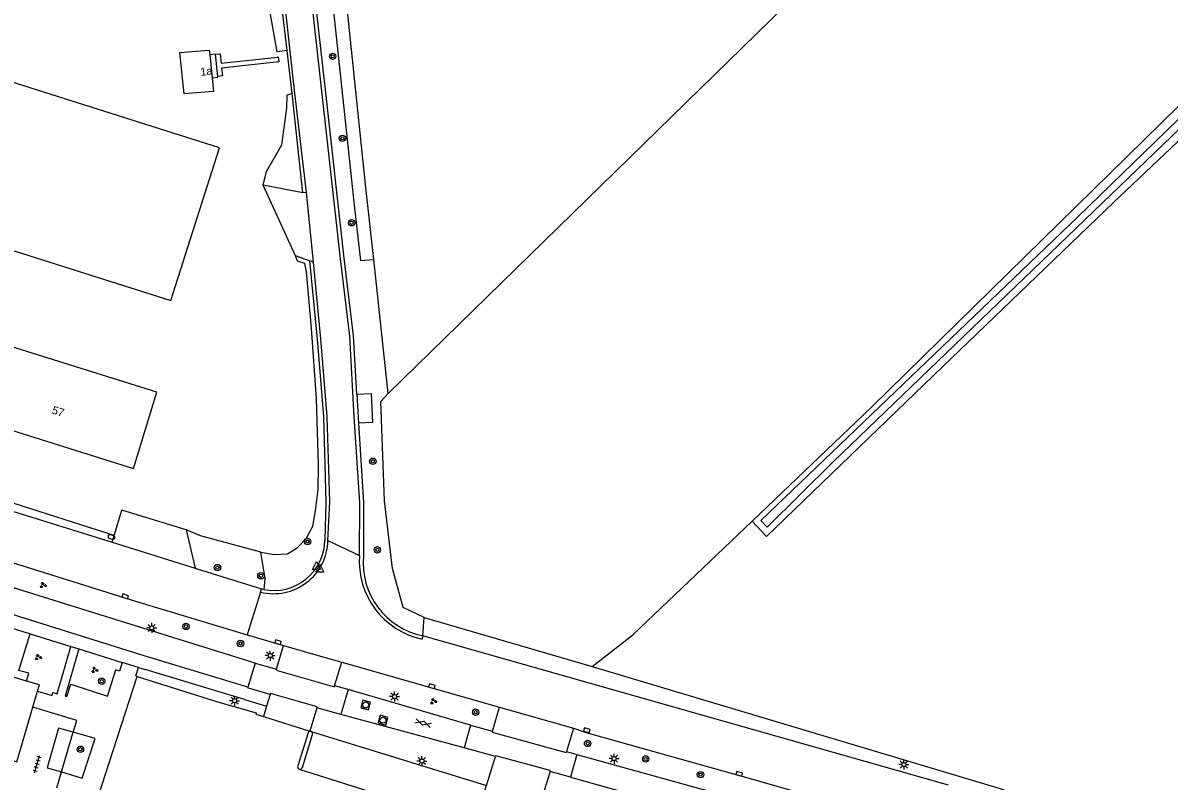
# Model space of a CAD drawing. Extents: x 137999 to 141000, y 397500 to 400501.
# Drawn here: x 139164.1 to 139307.3, y 399832.5 to 399927.3 of the extents above; entities that cross this region are included whole.
import ezdxf

# ---------------------------------------------------------------- set-up
doc = ezdxf.new("R2010")
doc.units = 0
for name, color, linetype in [('gg-afsc-draadraster', 7, 'Continuous'), ('gg-afsc-hekwerk', 7, 'Continuous'), ('gg-afsc-lijn draadraster', 7, 'Continuous'), ('gg-anno-huisnummerreeks BGT', 7, 'Continuous'), ('gg-bbg-bijgebouw', 7, 'Continuous'), ('gg-bbg-gedigitaliseerde bijgebouw', 7, 'Continuous'), ('gg-bbg-hoofdgebouw', 7, 'Continuous'), ('gg-knt-bronhoudergrens', 7, 'Continuous'), ('gg-knt-verharding', 7, 'Continuous'), ('gg-knt-verharding nz', 7, 'Continuous'), ('gg-kntw-bovenkant insteek waterloop', 7, 'Continuous'), ('gg-kntw-waterlijn', 7, 'Continuous'), ('gt-grn-groengrens', 7, 'Continuous'), ('gt-grn-vlakafsluiter', 7, 'Continuous'), ('gt-grn-weggrens', 7, 'Continuous'), ('gt-symb-boom', 7, 'Continuous'), ('gt-symb-brandkraan', 7, 'Continuous'), ('gt-symb-gesloten verharding', 7, 'Continuous'), ('gt-symb-groenvak', 7, 'Continuous'), ('gt-symb-kolk', 7, 'Continuous'), ('gt-symb-lichtmast', 7, 'Continuous'), ('gt-symb-rioolschacht', 7, 'Continuous'), ('gt-symb-tegel verharding', 7, 'Continuous'), ('gt-symb-waterafsluiter', 7, 'Continuous')]:
    doc.layers.add(name, color=color, linetype=linetype)

# ---------------------------------------------------------------- blocks, each defined once
blk = doc.blocks.new('gt0-BOOM')
at = {"layer": 'gt-symb-boom'}
for radius in [0.4, 0.2]:
    blk.add_circle((0, 0), radius, dxfattribs=at)
blk = doc.blocks.new('gt0-KOLK')
at = {"layer": 'gt-symb-kolk'}
blk.add_lwpolyline([(0, 0), (0.37, 0), (0.37, 0.4), (-0.38, 0.4), (-0.38, 0), (0, 0)], dxfattribs=at)
blk = doc.blocks.new('gt0-LMAST')
at = {"layer": 'gt-symb-lichtmast'}
for p, q in [((-0.18, 0.17), (-0.45, 0.44)), ((0, 0.25), (0, 0.62)), ((0.17, 0.17), (0.44, 0.44)), ((-0.25, 0), (-0.63, 0)), ((-0.18, -0.18), (-0.45, -0.45)), ((0, -0.25), (0, -0.63)), ((0.44, -0.45), (0.17, -0.18)), ((0.25, 0), (0.62, 0))]:
    blk.add_line(p, q, dxfattribs=at)
blk.add_circle((0, 0), 0.25, dxfattribs=at)
blk = doc.blocks.new('gt0-GESVH1')
at = {"layer": 'gt-symb-gesloten verharding'}
for p, q in [((-0.99, -0.26), (0.01, 0.24)), ((0.01, -0.26), (-0.99, 0.24)), ((0.01, 0.24), (1.01, -0.26)), ((1.01, 0.24), (0.01, -0.26))]:
    blk.add_line(p, q, dxfattribs=at)
blk = doc.blocks.new('gt0-RS')
at = {"layer": 'gt-symb-rioolschacht'}
blk.add_lwpolyline([(-0.5, -0.5), (0.5, -0.5), (0.5, 0.5), (-0.5, 0.5)], close=True, dxfattribs=at)
blk.add_circle((0, 0), 0.375, dxfattribs=at)
blk = doc.blocks.new('gt0-GRVAK')
at = {"layer": 'gt-symb-groenvak'}
for p, q in [((-0.11, 0.19), (-0.23, 0.24)), ((-0.18, 0.15), (0.09, 0.15)), ((-0.09, 0.21), (-0.16, 0.32)), ((-0.05, 0.21), (-0.05, 0.39)), ((0, 0.21), (0.06, 0.32)), ((0.02, 0.19), (0.13, 0.24)), ((0.26, -0.05), (0.2, 0.06)), ((0.31, -0.05), (0.31, 0.13)), ((0.35, -0.05), (0.41, 0.06)), ((-0.24, -0.23), (-0.36, -0.18)), ((-0.32, -0.26), (-0.05, -0.26)), ((-0.23, -0.21), (-0.29, -0.09)), ((-0.18, -0.2), (-0.18, -0.02)), ((-0.14, -0.21), (-0.07, -0.09)), ((-0.12, -0.23), (0, -0.18)), ((0.24, -0.07), (0.12, -0.02)), ((0.17, -0.11), (0.44, -0.11)), ((0.37, -0.07), (0.49, -0.02))]:
    blk.add_line(p, q, dxfattribs=at)
blk = doc.blocks.new('gt0-WAFSL')
at = {"layer": 'gt-symb-waterafsluiter'}
for p, q in [((-0.5, -0.33), (0, 0.67)), ((0, 0.67), (0.5, -0.33)), ((0.5, -0.33), (-0.5, -0.33))]:
    blk.add_line(p, q, dxfattribs=at)
blk = doc.blocks.new('gt0-BR')
at = {"layer": 'gt-symb-brandkraan'}
for centre, radius, start, end in [((-0.24, 0), 0.206, 107.5669, 252.4331), ((0.6, -2.66), 3, 106.892, 107.5669), ((0, -0.69), 0.938, 73.108, 106.892), ((-0.6, -2.66), 3, 72.4331, 73.108), ((0.24, 0), 0.206, 287.567, 72.4331), ((0.6, 2.66), 3, 252.4331, 253.108), ((0, 0.69), 0.938, 253.108, 286.8921), ((-0.6, 2.66), 3, 286.8921, 287.567)]:
    blk.add_arc(centre, radius, start, end, dxfattribs=at)
blk = doc.blocks.new('gt0-TEG1')
at = {"layer": 'gt-symb-tegel verharding'}
for p, q in [((-1.13, 0), (1.12, 0)), ((-0.9, -0.25), (-0.9, 0.25)), ((-0.45, -0.25), (-0.45, 0.25)), ((0, -0.25), (0, 0.25)), ((0.45, -0.25), (0.45, 0.25)), ((0.9, -0.25), (0.9, 0.25))]:
    blk.add_line(p, q, dxfattribs=at)

msp = doc.modelspace()

# ---------------------------------------------------------------- linework, layer by layer
at = {"layer": 'gg-afsc-draadraster'}
msp.add_lwpolyline([(139340.45, 399948.2), (139308.98, 399977.89), (139209.74, 399880.99)], dxfattribs=at)
at = {"layer": 'gg-afsc-hekwerk'}
for p, q in [((139168.9, 399833.69), (139170.37, 399838.64)), ((139168.31, 399831.69), (139168.9, 399833.69))]:
    msp.add_line(p, q, dxfattribs=at)
for points in [[(139194.54, 399908.72), (139196.43, 399912.07), (139197.09, 399916.63), (139197.12, 399918.31)], [(139170.37, 399838.64), (139170.81, 399840.12), (139165.35, 399841.77)]]:
    msp.add_lwpolyline(points, dxfattribs=at)
at = {"layer": 'gg-afsc-lijn draadraster'}
msp.add_lwpolyline([(139340.45, 399948.2), (139308.98, 399977.89), (139209.74, 399880.99)], dxfattribs=at)
at = {"layer": 'gg-bbg-bijgebouw'}
msp.add_line((139182.59, 399892.58), (139188.65, 399911.66), dxfattribs=at)
at = {"layer": 'gg-bbg-gedigitaliseerde bijgebouw'}
msp.add_lwpolyline([(139188.65, 399911.66), (139150.62, 399923.71), (139144.55, 399904.64), (139182.59, 399892.58)], dxfattribs=at)
at = {"layer": 'gg-bbg-hoofdgebouw'}
for p, q in [((139187.44, 399923.31), (139187.74, 399920.42)), ((139187.74, 399920.42), (139187.92, 399918.73)), ((139164.54, 399845.05), (139157.57, 399847.08)), ((139165.35, 399841.77), (139165.93, 399843.76))]:
    msp.add_line(p, q, dxfattribs=at)
for points in [[(139187.92, 399918.73), (139184.23, 399918.41), (139183.7, 399923.57), (139187.38, 399923.89), (139187.44, 399923.31)], [(139159.77, 399887.72), (139156.8, 399878.22), (139177.9, 399871.61), (139180.84, 399881.13), (139159.77, 399887.72)], [(139165.93, 399843.76), (139166.17, 399844.57), (139164.54, 399845.05)], [(139160.84, 399828.48), (139162.76, 399835.11), (139163.34, 399834.94), (139165.35, 399841.77)]]:
    msp.add_lwpolyline(points, dxfattribs=at)
at = {"layer": 'gg-knt-bronhoudergrens'}
msp.add_line((139214.23, 399852.99), (139235.23, 399846.85), dxfattribs=at)
for points in [[(139214.23, 399852.99), (139211.6, 399854.25), (139210.26, 399859.1), (139209.27, 399867.57), (139208.8, 399879.98), (139209.74, 399880.99)], [(139235.23, 399846.85), (139240.31, 399850.83), (139255.22, 399865.04)], [(139235.23, 399846.85), (139286.33, 399831.59), (139296.28, 399827.43), (139301.25, 399824.35), (139308.16, 399819.01)]]:
    msp.add_lwpolyline(points, dxfattribs=at)
at = {"layer": 'gg-knt-verharding'}
for p, q in [((139197.1, 399923.82), (139195.98, 399933.32)), ((139188.14, 399923.38), (139187.44, 399923.31)), ((139197.72, 399918.45), (139197.1, 399923.82)), ((139199.08, 399906.04), (139197.72, 399918.45)), ((139199.08, 399906.04), (139194.12, 399907.03)), ((139199.54, 399906.09), (139199.08, 399906.04)), ((139200.41, 399897.38), (139199.54, 399906.09)), ((139199.91, 399897.55), (139198.16, 399898.16)), ((139200.41, 399897.38), (139199.91, 399897.55)), ((139205.8, 399880.91), (139206.01, 399877.29)), ((139157.92, 399867.8), (139175.23, 399862.39)), ((139175.49, 399863.24), (139176.47, 399866.41)), ((139193.13, 399847.29), (139137.71, 399864.51)), ((139175.23, 399862.39), (139175.49, 399863.24)), ((139184.49, 399863.93), (139185.6, 399859.14)), ((139175.23, 399862.39), (139185.6, 399859.14)), ((139179.24, 399848.18), (139137.21, 399861.42)), ((139185.6, 399859.14), (139185.87, 399859.06)), ((139185.87, 399859.06), (139193.91, 399856.55)), ((139193.79, 399856.17), (139193.91, 399856.55)), ((139193.91, 399856.55), (139194.22, 399856.48)), ((139160.56, 399852.34), (139165.01, 399850.95)), ((139165.01, 399850.95), (139170.08, 399849.36)), ((139214.08, 399850.68), (139213.97, 399850.3)), ((139214.2, 399850.65), (139214.08, 399850.68)), ((139279.78, 399832.02), (139214.2, 399850.65)), ((139170.08, 399849.36), (139171.06, 399849.06)), ((139171.06, 399849.06), (139176.49, 399847.36)), ((139195.8, 399846.52), (139196.66, 399849.49)), ((139196.66, 399849.49), (139201.59, 399848.09)), ((139178.54, 399846.73), (139176.49, 399847.36)), ((139192.18, 399844.28), (139179.24, 399848.18)), ((139193.13, 399847.29), (139192.18, 399844.28)), ((139193.13, 399847.29), (139195.8, 399846.52)), ((139201.59, 399848.09), (139203.93, 399847.42)), ((139203.04, 399844.45), (139203.93, 399847.42)), ((139203.93, 399847.42), (139223.64, 399841.79)), ((139178.54, 399846.73), (139179.35, 399846.47)), ((139191.77, 399842.73), (139179.35, 399846.47)), ((139173.46, 399830.46), (139178.39, 399845.63)), ((139178.39, 399845.63), (139188.7, 399842.37)), ((139204.72, 399843.99), (139203.04, 399844.45)), ((139195.01, 399843.38), (139194.55, 399841.89)), ((139204.72, 399843.99), (139203.83, 399840.87)), ((139220.01, 399839.55), (139204.72, 399843.99)), ((139191.77, 399842.73), (139194.55, 399841.89)), ((139194.55, 399841.89), (139194.16, 399840.62)), ((139200.84, 399841.69), (139199.94, 399838.8)), ((139203.83, 399840.87), (139200.84, 399841.69)), ((139222.76, 399838.78), (139223.64, 399841.79)), ((139223.64, 399841.79), (139232.91, 399839.15)), ((139194.16, 399840.62), (139199.94, 399838.8)), ((139219.23, 399836.69), (139203.83, 399840.87)), ((139168.53, 399839.17), (139167.14, 399834.22)), ((139170.37, 399838.64), (139168.53, 399839.17)), ((139199.94, 399838.8), (139200.08, 399838.76)), ((139200.11, 399838.75), (139200.08, 399838.76)), ((139200.11, 399838.75), (139222.04, 399832)), ((139220.01, 399839.55), (139219.23, 399836.69)), ((139220.01, 399839.55), (139222.76, 399838.78)), ((139232.91, 399839.15), (139232.02, 399836.22)), ((139199.73, 399838.57), (139198.45, 399834.43)), ((139199.01, 399834.25), (139200.29, 399838.38)), ((139223.17, 399835.6), (139219.23, 399836.69)), ((139232.02, 399836.22), (139233.33, 399835.87)), ((139233.33, 399835.87), (139232.54, 399833.03)), ((139233.33, 399835.87), (139277.65, 399823.63)), ((139222.04, 399832), (139223.17, 399835.6)), ((139167.14, 399834.22), (139168.9, 399833.69)), ((139229.97, 399833.74), (139228.78, 399829.92)), ((139232.54, 399833.03), (139229.97, 399833.74)), ((139232.54, 399833.03), (139270.15, 399822.59))]:
    msp.add_line(p, q, dxfattribs=at)
for points in [[(139199.54, 399906.09), (139198.07, 399918.5), (139195.04, 399946.01), (139193.17, 399963.69), (139192.3, 399974.6), (139191.62, 399986.19), (139191.56, 399990.88), (139190.71, 400008.63), (139189.77, 400028.5), (139188.12, 400069.52), (139187.32, 400092.02)], [(139206.15, 399860.72), (139206.2, 399867.32), (139205.5, 399878.07), (139204.93, 399888.15), (139203.76, 399897.82), (139199.78, 399933.81), (139198.38, 399946.65), (139197.37, 399956.17), (139197.67, 399956.41)], [(139205.8, 399880.91), (139205.39, 399888.18), (139204.22, 399897.87), (139201.9, 399918.91), (139198.8, 399946.68), (139197.7, 399955.97), (139198.77, 399956.8), (139198.58, 399957.11)], [(139188.14, 399923.38), (139188.73, 399923.44), (139188.86, 399922.25), (139195.9, 399923.02)], [(139195.9, 399923.02), (139195.99, 399923.03), (139196.09, 399922.41), (139188.92, 399921.65), (139189.03, 399920.66), (139188.43, 399920.59)], [(139187.74, 399920.42), (139188.44, 399920.49), (139188.43, 399920.59)], [(139199.91, 399897.55), (139200.85, 399887.75), (139201.64, 399878.1), (139201.96, 399867.45), (139201.83, 399862.6)], [(139202.21, 399862.6), (139202.44, 399867.46), (139202.12, 399878.11), (139201.32, 399887.8), (139200.41, 399897.38)], [(139205.8, 399880.91), (139207.63, 399880.98), (139207.79, 399877.37), (139206.01, 399877.29)], [(139206.01, 399877.29), (139206.66, 399867.37), (139206.64, 399860.71)], [(139140.14, 399866.92), (139178.15, 399855.01), (139192.12, 399850.81)], [(139164.54, 399845.05), (139164.82, 399846.01), (139163.58, 399846.37), (139165.01, 399850.95)], [(139192.12, 399850.81), (139193.1, 399850.51), (139196.66, 399849.49)], [(139165.93, 399843.76), (139167.75, 399843.24), (139167.84, 399843.61), (139168.37, 399843.46), (139170.08, 399849.36)], [(139171.06, 399849.06), (139169.37, 399843.16), (139169.59, 399843.1), (139170.06, 399844.64), (139174.67, 399843.17), (139175.7, 399846.44)], [(139176.49, 399847.36), (139176.16, 399846.3), (139175.7, 399846.44)], [(139178.39, 399845.63), (139178.22, 399845.68), (139178.54, 399846.73)], [(139195.8, 399846.52), (139195.76, 399846.4), (139203.01, 399844.33), (139203.04, 399844.45)], [(139195.01, 399843.38), (139192.16, 399844.19), (139192.18, 399844.28)], [(139200.84, 399841.69), (139200.87, 399841.81), (139195.04, 399843.49), (139195.01, 399843.38)], [(139188.7, 399842.37), (139193.24, 399841.08), (139193.2, 399840.92), (139194.16, 399840.62)], [(139168.9, 399833.69), (139171.51, 399832.91), (139173.11, 399837.85), (139170.37, 399838.64)], [(139222.76, 399838.78), (139222.72, 399838.66), (139231.98, 399836.11), (139232.02, 399836.22)], [(139232.91, 399839.15), (139234.59, 399838.58), (139253.63, 399833.24), (139277.73, 399826.36)], [(139229.97, 399833.74), (139230, 399833.85), (139223.21, 399835.72), (139223.17, 399835.6)]]:
    msp.add_lwpolyline(points, dxfattribs=at)
for centre, radius, start, end in [((139195.42, 399862.75), 6.79, 256.101, 358.7163), ((139195.44, 399862.75), 6.39, 258.9494, 358.6159), ((139216.06, 399860.01), 9.94, 175.9053, 257.8573), ((139215.95, 399859.84), 9.35, 174.722, 258.4707), ((139200, 399838.47), 0.298, 75.3659, 159.6846), ((139200, 399838.47), 0.299, 343.5287, 69.4757), ((139198.72, 399834.31), 0.294, 155.8078, 252.5407), ((139198.72, 399834.31), 0.294, 252.5663, 348.3248)]:
    msp.add_arc(centre, radius, start, end, dxfattribs=at)
at = {"layer": 'gg-knt-verharding nz'}
msp.add_line((139188.43, 399920.59), (139188.14, 399923.38), dxfattribs=at)
msp.add_lwpolyline([(139198.63, 399834.03), (139220.5, 399827.12), (139222.04, 399832)], dxfattribs=at)
at = {"layer": 'gg-kntw-bovenkant insteek waterloop'}
msp.add_line((139255.22, 399865.04), (139257.01, 399863.12), dxfattribs=at)
for points in [[(139400.18, 400000.74), (139366.3, 399968.27), (139335.38, 399938.05), (139300.36, 399904.84), (139279.07, 399884.34), (139257.01, 399863.12)], [(139340.45, 399948.2), (139314.86, 399923.11), (139270.13, 399879.26), (139255.22, 399865.04)]]:
    msp.add_lwpolyline(points, dxfattribs=at)
at = {"layer": 'gg-kntw-waterlijn'}
msp.add_lwpolyline([(139450.17, 400052.73), (139436.85, 400039.75), (139396.03, 400000.38), (139370.3, 399975.09), (139321.05, 399927.4), (139295.83, 399902.98), (139256.32, 399865.1), (139257.11, 399864.28), (139265.34, 399872.45), (139329.36, 399934.06), (139359.88, 399963.44), (139393.8, 399996.62), (139450.98, 400051.59), (139450.17, 400052.73)], dxfattribs=at)
at = {"layer": 'gt-grn-groengrens'}
for p, q in [((139193.69, 399935.68), (139195.84, 399923.68)), ((139197.1, 399923.82), (139195.84, 399923.68)), ((139197.12, 399918.31), (139197.72, 399918.45)), ((139194.12, 399907.03), (139194.54, 399908.72)), ((139175.49, 399863.24), (139158.22, 399868.74)), ((139214.08, 399850.68), (139214.23, 399852.99))]:
    msp.add_line(p, q, dxfattribs=at)
for points in [[(139202.35, 399950.88), (139200.57, 399950.73), (139201.64, 399940.47), (139205.54, 399904.14), (139206.27, 399897.6), (139207.93, 399897.72)], [(139207.93, 399897.72), (139206.96, 399906.71), (139202.35, 399950.88)], [(139193.82, 399861.13), (139195.54, 399860.86), (139197.14, 399860.95), (139198.39, 399861.74), (139199.51, 399862.9), (139200.34, 399864.38), (139200.65, 399866.3), (139200.99, 399868.96), (139201.03, 399872.07), (139200.77, 399880.32), (139200.16, 399889.12), (139199.51, 399896.16), (139199.31, 399897.21), (139198.42, 399897.53)], [(139209.74, 399880.99), (139207.93, 399897.71), (139207.93, 399897.72)], [(139193.82, 399861.13), (139186.3, 399863.21), (139184.49, 399863.93)], [(139194.22, 399856.48), (139194.37, 399857.84), (139193.82, 399861.13)]]:
    msp.add_lwpolyline(points, dxfattribs=at)
at = {"layer": 'gt-grn-vlakafsluiter'}
for p, q in [((139198.16, 399898.16), (139194.12, 399907.03)), ((139198.42, 399897.53), (139198.16, 399898.16)), ((139184.49, 399863.93), (139176.47, 399866.41))]:
    msp.add_line(p, q, dxfattribs=at)
at = {"layer": 'gt-grn-weggrens'}
for p, q in [((139202.21, 399862.6), (139206.15, 399860.72)), ((139193.79, 399856.17), (139192.12, 399850.81))]:
    msp.add_line(p, q, dxfattribs=at)

# ---------------------------------------------------------------- block references
at = {"layer": 'gt-symb-boom'}
for p in [(139202.8, 399923.11), (139204.03, 399912.86), (139205.17, 399902.31), (139207.82, 399872.51), (139199.66, 399862.48), (139208.38, 399861.44), (139188.4, 399859.22), (139193.83, 399858.2), (139184.47, 399851.87), (139191.28, 399849.74), (139173.94, 399845.02), (139220.67, 399841.16), (139234.66, 399837.25), (139171.28, 399836.52), (139241.92, 399835.31), (139248.77, 399833.35)]:
    msp.add_blockref('gt0-BOOM', p, dxfattribs=at)
at = {"layer": 'gt-symb-brandkraan', "rotation": -14.064036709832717}
msp.add_blockref('gt0-BR', (139175.15, 399863.04), dxfattribs=at)
at = {"layer": 'gt-symb-gesloten verharding', "rotation": -16.98473253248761}
msp.add_blockref('gt0-GESVH1', (139214.1, 399839.79), dxfattribs=at)
at = {"layer": 'gt-symb-groenvak'}
for p in [(139166.6, 399857.02), (139165.99, 399848.02), (139173.05, 399846.42), (139215.39, 399842.51)]:
    msp.add_blockref('gt0-GRVAK', p, dxfattribs=at)
at = {"layer": 'gt-symb-kolk'}
for p, rotation in [((139176.82, 399855.43), -17.401887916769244), ((139195.92, 399849.7), -15.898187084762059), ((139215.16, 399844.21), -15.898187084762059), ((139234.51, 399838.69), -15.898187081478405), ((139253.56, 399833.26), -15.898187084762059)]:
    msp.add_blockref('gt0-KOLK', p, dxfattribs=dict(at, rotation=rotation))
at = {"layer": 'gt-symb-lichtmast'}
for p in [(139180.19, 399851.69), (139195, 399848.22), (139190.55, 399842.59), (139210.54, 399843.11), (139237.97, 399835.35), (139213.96, 399835.05), (139274.18, 399834.61)]:
    msp.add_blockref('gt0-LMAST', p, dxfattribs=at)
at = {"layer": 'gt-symb-rioolschacht'}
for p, rotation in [((139206.93, 399842.06), 164.57402962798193), ((139209.09, 399840.15), 164.28274755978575)]:
    msp.add_blockref('gt0-RS', p, dxfattribs=dict(at, rotation=rotation))
at = {"layer": 'gt-symb-tegel verharding', "rotation": 73.68480675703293}
msp.add_blockref('gt0-TEG1', (139165.87, 399834.67), dxfattribs=at)
at = {"layer": 'gt-symb-waterafsluiter'}
for p in [(139200.77, 399859.3), (139201.19, 399858.98)]:
    msp.add_blockref('gt0-WAFSL', p, dxfattribs=at)

# ---------------------------------------------------------------- texts
at = {"layer": 'gg-anno-huisnummerreeks BGT'}
for s, rotation, p in [('1a', 5.9, (139186.33, 399920.67)), ('57', 342.6, (139167.64, 399878.49))]:
    msp.add_text(s, height=1, rotation=rotation, dxfattribs=at).set_placement(p)

doc.saveas('drawing.dxf')
